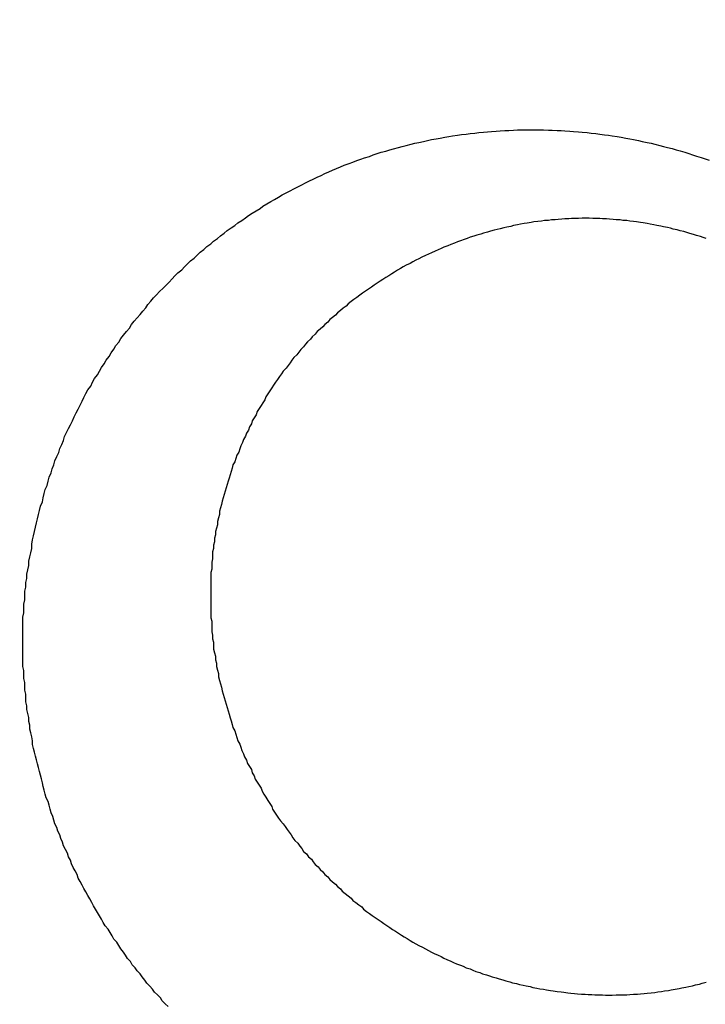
# Model space of a CAD drawing. Header units: millimetres. Extents: x 11979 to 37895, y 18730 to 47884.
# Tile 622 of 656: x 35831.216 to 35831.925, y 46386.239 to 46387.256. Entities that reach past the tile are written whole.
import ezdxf

# ---------------------------------------------------------------- set-up
doc = ezdxf.new("R2010")
doc.units = ezdxf.units.MM
for name, color, linetype in [('- niebieska cienka - izolacja', 120, 'Continuous'), ('-WYMIAR', 8, 'Continuous'), ('PROJEKTOWANE', 5, 'Continuous')]:
    doc.layers.add(name, color=color, linetype=linetype)
doc.styles.get("Standard").update_dxf_attribs({"font": 'arial.ttf'})
doc.dimstyles.new('CZA-KROPKA-50', dxfattribs={"dimtxt": 12, "dimasz": 1, "dimexe": 2, "dimexo": 25, "dimgap": 4, "dimtad": 1, "dimdec": 1, "dimrnd": 0.5, "dimzin": 9, "dimdsep": 46, "dimtxsty": 'Standard', "dimblk": 'CZA-KROPKA', "dimblk1": 'CZA-KROPKA', "dimblk2": 'CZA-KROPKA', "dimsah": 1, "dimcen": -20, "dimse1": 1, "dimse2": 1, "dimclrd": 8, "dimclre": 8, "dimclrt": 9, "dimadec": 0, "dimazin": 0, "dimtfac": 1, "dimtdec": 1, "dimtmove": 1, "dimatfit": 3, "dimldrblk": 'CZA-KROPKA', "dimfxl": 1, "dimtolj": 1, "dimtzin": 9, "dimarcsym": 0})

# ---------------------------------------------------------------- blocks, each defined once
blk = doc.blocks.new('CZA-KROPKA')
at = {"layer": '-WYMIAR', "linetype": 'ByBlock'}
for p, q in [((0, 10), (0, -10)), ((5, 0), (-5, 0))]:
    blk.add_line(p, q, dxfattribs=at)
at = {"layer": '-WYMIAR', "linetype": 'ByBlock', "const_width": 2.5}
blk.add_lwpolyline([(-1.25, 0, 1), (1.25, 0, 1)], format="xyb", close=True, dxfattribs=at)
blk = doc.blocks.new('*D2897')
at = {"layer": '-WYMIAR', "color": 8, "lineweight": -2}
blk.add_line((34132.9262, 45927.4655), (36406.9262, 45927.4655), dxfattribs=at)
at = {"layer": 'Defpoints', "color": 0}
for p in [(34131.9262, 46435.1223), (36407.9262, 46406.1223), (36407.9262, 45927.4655)]:
    blk.add_point(p, dxfattribs=at)
at = {"layer": '-WYMIAR', "color": 8, "lineweight": -2, "rotation": 180}
blk.add_blockref('CZA-KROPKA', (34131.9262, 45927.4655), dxfattribs=at)
at = {"layer": '-WYMIAR', "color": 8, "lineweight": -2}
blk.add_blockref('CZA-KROPKA', (36407.9262, 45927.4655), dxfattribs=at)
at = {"layer": '-WYMIAR', "color": 9, "insert": (35269.9262, 45937.5924), "char_height": 12, "attachment_point": 5}
blk.add_mtext('\\A1;2276', dxfattribs=at)
blk = doc.blocks.new('Pisuar NOVA PRO ze zintegrowanym ceramicznym sitkiem')
for points in [[(0.034063, -0.225103, 0), (0.034063, -0.225058, 0), (0.034063, -0.225013, 0), (0.034063, -0.224969, 0), (0.034063, -0.224924, 0), (0.034063, -0.224879, 0), (0.034063, -0.224835, 0), (0.034073, -0.22479, 0), (0.034073, -0.224746, 0), (0.034073, -0.224701, 0), (0.034083, -0.224656, 0), (0.034083, -0.224612, 0), (0.034083, -0.224567, 0), (0.034093, -0.224523, 0), (0.034093, -0.224478, 0), (0.034103, -0.224434, 0), (0.034103, -0.22439, 0), (0.034113, -0.224345, 0), (0.034123, -0.224301, 0), (0.034123, -0.224257, 0), (0.034133, -0.224213, 0), (0.034143, -0.224169, 0), (0.034153, -0.224124, 0), (0.034153, -0.22408, 0), (0.034163, -0.224036, 0), (0.034173, -0.223993, 0), (0.034183, -0.223949, 0), (0.034193, -0.223905, 0), (0.034203, -0.223861, 0), (0.034213, -0.223818, 0), (0.034223, -0.223774, 0), (0.034233, -0.223731, 0), (0.034243, -0.223688, 0), (0.034263, -0.223644, 0), (0.034273, -0.223601, 0), (0.034283, -0.223558, 0), (0.034293, -0.223515, 0), (0.034313, -0.223473, 0), (0.034323, -0.22343, 0), (0.034333, -0.223387, 0), (0.034353, -0.223345, 0), (0.034363, -0.223303, 0), (0.034383, -0.22326, 0), (0.034393, -0.223218, 0), (0.034413, -0.223176, 0), (0.034433, -0.223134, 0), (0.034443, -0.223093, 0), (0.034463, -0.223051, 0), (0.034483, -0.22301, 0), (0.034493, -0.222969, 0), (0.034513, -0.222927, 0), (0.034533, -0.222886, 0), (0.034553, -0.222846, 0), (0.034573, -0.222805, 0), (0.034593, -0.222765, 0), (0.034613, -0.222724, 0), (0.034633, -0.222684, 0), (0.034653, -0.222644, 0), (0.034673, -0.222604, 0), (0.034693, -0.222565, 0), (0.034713, -0.222525, 0), (0.034733, -0.222486, 0), (0.034763, -0.222447, 0), (0.034783, -0.222408, 0), (0.034803, -0.222369, 0), (0.034833, -0.22233, 0), (0.034853, -0.222292, 0), (0.034873, -0.222254, 0), (0.034903, -0.222216, 0), (0.034923, -0.222178, 0), (0.034953, -0.222141, 0), (0.034973, -0.222103, 0), (0.035003, -0.222066, 0), (0.035023, -0.222029, 0), (0.035053, -0.221993, 0), (0.035073, -0.221956, 0), (0.035103, -0.22192, 0), (0.035133, -0.221884, 0), (0.035163, -0.221848, 0), (0.035183, -0.221812, 0), (0.035213, -0.221777, 0), (0.035243, -0.221742, 0), (0.035273, -0.221707, 0), (0.035303, -0.221672, 0), (0.035333, -0.221638, 0), (0.035353, -0.221604, 0), (0.035383, -0.22157, 0), (0.035413, -0.221536, 0), (0.035443, -0.221503, 0), (0.035473, -0.22147, 0), (0.035513, -0.221437, 0), (0.035543, -0.221404, 0), (0.035573, -0.221372, 0), (0.035603, -0.22134, 0), (0.035633, -0.221308, 0), (0.035663, -0.221277, 0), (0.035703, -0.221246, 0), (0.035733, -0.221215, 0), (0.035763, -0.221184, 0), (0.035793, -0.221154, 0), (0.035833, -0.221124, 0), (0.035863, -0.221094, 0), (0.035893, -0.221064, 0), (0.035933, -0.221035, 0), (0.035963, -0.221006, 0), (0.036003, -0.220978, 0), (0.036033, -0.22095, 0), (0.036073, -0.220922, 0), (0.036103, -0.220894, 0), (0.036143, -0.220867, 0), (0.036173, -0.22084, 0), (0.036213, -0.220813, 0), (0.036253, -0.220787, 0), (0.036283, -0.220761, 0), (0.036323, -0.220735, 0), (0.036363, -0.220709, 0), (0.036393, -0.220684, 0), (0.036433, -0.22066, 0), (0.036473, -0.220635, 0), (0.036513, -0.220611, 0), (0.036543, -0.220587, 0), (0.036583, -0.220564, 0), (0.036623, -0.220541, 0), (0.036663, -0.220518, 0), (0.036703, -0.220495, 0), (0.036743, -0.220473, 0), (0.036783, -0.220451, 0), (0.036823, -0.22043, 0), (0.036863, -0.220409, 0), (0.036903, -0.220388, 0), (0.036943, -0.220368, 0), (0.036983, -0.220348, 0), (0.037023, -0.220328, 0), (0.037063, -0.220308, 0), (0.037103, -0.220289, 0), (0.037143, -0.220271, 0), (0.037183, -0.220252, 0), (0.037223, -0.220234, 0), (0.037263, -0.220217, 0), (0.037303, -0.220199, 0), (0.037343, -0.220182, 0), (0.037383, -0.220166, 0), (0.037433, -0.220149, 0), (0.037473, -0.220134, 0), (0.037513, -0.220118, 0), (0.037553, -0.220103, 0), (0.037593, -0.220088, 0), (0.037643, -0.220074, 0), (0.037683, -0.220059, 0), (0.037723, -0.220046, 0), (0.037763, -0.220032, 0), (0.037813, -0.220019, 0), (0.037853, -0.220007, 0), (0.037893, -0.219995, 0), (0.037943, -0.219983, 0), (0.037983, -0.219971, 0), (0.038023, -0.21996, 0), (0.038073, -0.219949, 0), (0.038113, -0.219939, 0), (0.038153, -0.219929, 0), (0.038203, -0.219919, 0), (0.038243, -0.21991, 0), (0.038283, -0.219901, 0), (0.038333, -0.219893, 0), (0.038373, -0.219885, 0), (0.038423, -0.219877, 0), (0.038463, -0.219869, 0), (0.038503, -0.219862, 0), (0.038553, -0.219856, 0), (0.038593, -0.219849, 0), (0.038643, -0.219843, 0), (0.038683, -0.219838, 0), (0.038733, -0.219833, 0), (0.038773, -0.219828, 0), (0.038823, -0.219824, 0), (0.038863, -0.219819, 0), (0.038903, -0.219816, 0), (0.038953, -0.219812, 0), (0.038993, -0.21981, 0), (0.039043, -0.219807, 0), (0.039083, -0.219805, 0), (0.039133, -0.219803, 0), (0.039173, -0.219801, 0), (0.039223, -0.2198, 0), (0.039263, -0.2198, 0), (0.039313, -0.219799, 0), (0.039353, -0.219799, 0), (0.039403, -0.2198, 0), (0.039443, -0.2198, 0), (0.039493, -0.219802, 0), (0.039533, -0.219803, 0), (0.039583, -0.219805, 0), (0.039623, -0.219807, 0), (0.039663, -0.21981, 0), (0.039713, -0.219813, 0), (0.039753, -0.219816, 0), (0.039803, -0.21982, 0), (0.039843, -0.219824, 0), (0.039893, -0.219828, 0), (0.039933, -0.219833, 0), (0.039983, -0.219838, 0), (0.040023, -0.219844, 0), (0.040073, -0.21985, 0), (0.040113, -0.219856, 0), (0.040153, -0.219863, 0), (0.040203, -0.21987, 0), (0.040243, -0.219877, 0), (0.040293, -0.219885, 0), (0.040333, -0.219893, 0), (0.040373, -0.219901, 0), (0.040423, -0.21991, 0), (0.040463, -0.219919, 0), (0.040513, -0.219929, 0), (0.040553, -0.219939, 0), (0.040593, -0.219949, 0), (0.040643, -0.21996, 0), (0.040683, -0.219971, 0), (0.040723, -0.219982, 0), (0.040773, -0.219993, 0), (0.040813, -0.220005, 0), (0.040853, -0.220018, 0), (0.040903, -0.22003, 0), (0.040943, -0.220043, 0), (0.040983, -0.220057, 0), (0.041023, -0.220071, 0), (0.041073, -0.220085, 0), (0.041113, -0.220099, 0), (0.041153, -0.220114, 0)], [(0.041123, -0.220922, 0), (0.041093, -0.220911, 0), (0.041063, -0.220901, 0), (0.041023, -0.22089, 0), (0.040993, -0.22088, 0), (0.040953, -0.22087, 0), (0.040923, -0.22086, 0), (0.040893, -0.220851, 0), (0.040853, -0.220842, 0), (0.040823, -0.220833, 0), (0.040783, -0.220825, 0), (0.040753, -0.220817, 0), (0.040723, -0.220809, 0), (0.040683, -0.220801, 0), (0.040653, -0.220794, 0), (0.040613, -0.220787, 0), (0.040583, -0.22078, 0), (0.040543, -0.220774, 0), (0.040513, -0.220768, 0), (0.040473, -0.220762, 0), (0.040443, -0.220757, 0), (0.040403, -0.220752, 0), (0.040373, -0.220747, 0), (0.040333, -0.220743, 0), (0.040303, -0.220738, 0), (0.040263, -0.220735, 0), (0.040233, -0.220731, 0), (0.040193, -0.220728, 0), (0.040163, -0.220725, 0), (0.040123, -0.220723, 0), (0.040093, -0.22072, 0), (0.040053, -0.220718, 0), (0.040023, -0.220717, 0), (0.039983, -0.220716, 0), (0.039953, -0.220715, 0), (0.039913, -0.220714, 0), (0.039883, -0.220714, 0), (0.039843, -0.220714, 0), (0.039803, -0.220715, 0), (0.039773, -0.220716, 0), (0.039733, -0.220717, 0), (0.039703, -0.220718, 0), (0.039663, -0.22072, 0), (0.039633, -0.220722, 0), (0.039593, -0.220725, 0), (0.039563, -0.220728, 0), (0.039523, -0.220731, 0), (0.039493, -0.220735, 0), (0.039453, -0.220738, 0), (0.039423, -0.220743, 0), (0.039383, -0.220747, 0), (0.039343, -0.220752, 0), (0.039313, -0.220758, 0), (0.039273, -0.220763, 0), (0.039243, -0.220769, 0), (0.039203, -0.220776, 0), (0.039173, -0.220782, 0), (0.039133, -0.220789, 0), (0.039103, -0.220797, 0), (0.039063, -0.220804, 0), (0.039033, -0.220812, 0), (0.038993, -0.220821, 0), (0.038963, -0.220829, 0), (0.038933, -0.220838, 0), (0.038893, -0.220848, 0), (0.038863, -0.220857, 0), (0.038823, -0.220867, 0), (0.038793, -0.220878, 0), (0.038753, -0.220888, 0), (0.038723, -0.220899, 0), (0.038683, -0.22091, 0), (0.038653, -0.220922, 0), (0.038623, -0.220934, 0), (0.038583, -0.220946, 0), (0.038553, -0.220958, 0), (0.038523, -0.220971, 0), (0.038483, -0.220984, 0), (0.038453, -0.220997, 0), (0.038413, -0.221011, 0), (0.038383, -0.221025, 0), (0.038353, -0.221039, 0), (0.038323, -0.221054, 0), (0.038283, -0.221069, 0), (0.038253, -0.221084, 0), (0.038223, -0.221099, 0), (0.038183, -0.221115, 0), (0.038153, -0.221131, 0), (0.038123, -0.221147, 0), (0.038093, -0.221164, 0), (0.038063, -0.221181, 0), (0.038023, -0.221198, 0), (0.037993, -0.221215, 0), (0.037963, -0.221233, 0), (0.037933, -0.221251, 0), (0.037903, -0.221269, 0), (0.037873, -0.221288, 0), (0.037843, -0.221307, 0), (0.037813, -0.221326, 0), (0.037783, -0.221345, 0), (0.037753, -0.221365, 0), (0.037723, -0.221384, 0), (0.037693, -0.221405, 0), (0.037663, -0.221425, 0), (0.037633, -0.221446, 0), (0.037603, -0.221466, 0), (0.037573, -0.221488, 0), (0.037543, -0.221509, 0), (0.037513, -0.221531, 0), (0.037483, -0.221553, 0), (0.037453, -0.221575, 0), (0.037423, -0.221597, 0), (0.037403, -0.22162, 0), (0.037373, -0.221643, 0), (0.037343, -0.221666, 0), (0.037313, -0.22169, 0), (0.037293, -0.221713, 0), (0.037263, -0.221737, 0), (0.037233, -0.221761, 0), (0.037213, -0.221786, 0), (0.037183, -0.22181, 0), (0.037163, -0.221835, 0), (0.037133, -0.22186, 0), (0.037103, -0.221885, 0), (0.037083, -0.221911, 0), (0.037053, -0.221937, 0), (0.037033, -0.221963, 0), (0.037003, -0.221989, 0), (0.036983, -0.222015, 0), (0.036963, -0.222042, 0), (0.036933, -0.222069, 0), (0.036913, -0.222096, 0), (0.036893, -0.222123, 0), (0.036863, -0.222151, 0), (0.036843, -0.222179, 0), (0.036823, -0.222207, 0), (0.036803, -0.222235, 0), (0.036783, -0.222263, 0), (0.036753, -0.222292, 0), (0.036733, -0.22232, 0), (0.036713, -0.222349, 0), (0.036693, -0.222379, 0), (0.036673, -0.222408, 0), (0.036653, -0.222437, 0), (0.036633, -0.222467, 0), (0.036613, -0.222497, 0), (0.036593, -0.222527, 0), (0.036573, -0.222557, 0), (0.036563, -0.222588, 0), (0.036543, -0.222619, 0), (0.036523, -0.222649, 0), (0.036503, -0.22268, 0), (0.036483, -0.222711, 0), (0.036473, -0.222743, 0), (0.036453, -0.222774, 0), (0.036433, -0.222806, 0), (0.036423, -0.222837, 0), (0.036403, -0.222869, 0), (0.036393, -0.222901, 0), (0.036373, -0.222933, 0), (0.036363, -0.222966, 0), (0.036343, -0.222998, 0), (0.036333, -0.223031, 0), (0.036313, -0.223063, 0), (0.036303, -0.223096, 0), (0.036293, -0.223129, 0), (0.036273, -0.223162, 0), (0.036263, -0.223196, 0), (0.036253, -0.223229, 0), (0.036233, -0.223262, 0), (0.036223, -0.223296, 0), (0.036213, -0.223329, 0), (0.036203, -0.223363, 0), (0.036193, -0.223397, 0), (0.036183, -0.223431, 0), (0.036173, -0.223465, 0), (0.036163, -0.223499, 0), (0.036153, -0.223533, 0), (0.036143, -0.223568, 0), (0.036133, -0.223602, 0), (0.036123, -0.223636, 0), (0.036113, -0.223671, 0), (0.036103, -0.223706, 0), (0.036093, -0.22374, 0), (0.036093, -0.223775, 0), (0.036083, -0.22381, 0), (0.036073, -0.223845, 0), (0.036073, -0.22388, 0), (0.036063, -0.223915, 0), (0.036053, -0.22395, 0), (0.036053, -0.223985, 0), (0.036043, -0.22402, 0), (0.036043, -0.224055, 0), (0.036033, -0.22409, 0), (0.036033, -0.224126, 0), (0.036023, -0.224161, 0), (0.036023, -0.224196, 0), (0.036023, -0.224232, 0), (0.036013, -0.224267, 0), (0.036013, -0.224303, 0), (0.036013, -0.224338, 0), (0.036003, -0.224373, 0), (0.036003, -0.224409, 0), (0.036003, -0.224444, 0), (0.036003, -0.22448, 0), (0.036003, -0.224515, 0), (0.036003, -0.224551, 0), (0.036003, -0.224586, 0), (0.036003, -0.224622, 0)], [(0.036003, -0.224622, 0), (0.036003, -0.224658, 0), (0.036003, -0.224695, 0), (0.036003, -0.224731, 0), (0.036003, -0.224767, 0), (0.036003, -0.224804, 0), (0.036003, -0.22484, 0), (0.036013, -0.224876, 0), (0.036013, -0.224913, 0), (0.036013, -0.224949, 0), (0.036013, -0.224985, 0), (0.036023, -0.225021, 0), (0.036023, -0.225058, 0), (0.036033, -0.225094, 0), (0.036033, -0.22513, 0), (0.036033, -0.225166, 0), (0.036043, -0.225202, 0), (0.036053, -0.225238, 0), (0.036053, -0.225274, 0), (0.036063, -0.225309, 0), (0.036063, -0.225345, 0), (0.036073, -0.225381, 0), (0.036083, -0.225417, 0), (0.036083, -0.225452, 0), (0.036093, -0.225488, 0), (0.036103, -0.225523, 0), (0.036113, -0.225558, 0), (0.036123, -0.225594, 0), (0.036133, -0.225629, 0), (0.036143, -0.225664, 0), (0.036153, -0.225699, 0), (0.036163, -0.225734, 0), (0.036173, -0.225769, 0), (0.036183, -0.225804, 0), (0.036193, -0.225838, 0), (0.036203, -0.225873, 0), (0.036213, -0.225907, 0), (0.036223, -0.225942, 0), (0.036233, -0.225976, 0), (0.036253, -0.22601, 0), (0.036263, -0.226044, 0), (0.036273, -0.226078, 0), (0.036283, -0.226112, 0), (0.036303, -0.226145, 0), (0.036313, -0.226179, 0), (0.036323, -0.226212, 0), (0.036343, -0.226246, 0), (0.036353, -0.226279, 0), (0.036373, -0.226312, 0), (0.036383, -0.226345, 0), (0.036403, -0.226377, 0), (0.036423, -0.22641, 0), (0.036433, -0.226443, 0), (0.036453, -0.226475, 0), (0.036463, -0.226507, 0), (0.036483, -0.226539, 0), (0.036503, -0.226571, 0), (0.036523, -0.226602, 0), (0.036533, -0.226634, 0), (0.036553, -0.226665, 0), (0.036573, -0.226696, 0), (0.036593, -0.226727, 0), (0.036613, -0.226758, 0), (0.036633, -0.226789, 0), (0.036643, -0.226819, 0), (0.036663, -0.22685, 0), (0.036683, -0.22688, 0), (0.036703, -0.22691, 0), (0.036723, -0.226939, 0), (0.036753, -0.226969, 0), (0.036773, -0.226998, 0), (0.036793, -0.227028, 0), (0.036813, -0.227057, 0), (0.036833, -0.227085, 0), (0.036853, -0.227114, 0), (0.036873, -0.227142, 0), (0.036903, -0.227171, 0), (0.036923, -0.227199, 0), (0.036943, -0.227226, 0), (0.036963, -0.227254, 0), (0.036993, -0.227281, 0), (0.037013, -0.227309, 0), (0.037043, -0.227336, 0), (0.037063, -0.227362, 0), (0.037083, -0.227389, 0), (0.037113, -0.227415, 0), (0.037133, -0.227441, 0), (0.037163, -0.227467, 0), (0.037183, -0.227493, 0), (0.037213, -0.227519, 0), (0.037233, -0.227544, 0), (0.037263, -0.227569, 0), (0.037293, -0.227594, 0), (0.037313, -0.227618, 0), (0.037343, -0.227643, 0), (0.037363, -0.227667, 0), (0.037393, -0.227691, 0), (0.037423, -0.227715, 0), (0.037453, -0.227738, 0), (0.037473, -0.227761, 0), (0.037503, -0.227784, 0), (0.037533, -0.227807, 0), (0.037563, -0.227829, 0), (0.037583, -0.227852, 0), (0.037613, -0.227874, 0), (0.037643, -0.227896, 0), (0.037673, -0.227917, 0), (0.037703, -0.227938, 0), (0.037733, -0.227959, 0), (0.037763, -0.22798, 0), (0.037793, -0.228001, 0), (0.037823, -0.228021, 0), (0.037853, -0.228041, 0), (0.037883, -0.228061, 0), (0.037913, -0.22808, 0), (0.037943, -0.2281, 0), (0.037973, -0.228119, 0), (0.038003, -0.228138, 0), (0.038033, -0.228156, 0), (0.038063, -0.228174, 0), (0.038093, -0.228192, 0), (0.038123, -0.22821, 0), (0.038153, -0.228227, 0), (0.038193, -0.228244, 0), (0.038223, -0.228261, 0), (0.038253, -0.228278, 0), (0.038283, -0.228294, 0), (0.038313, -0.22831, 0), (0.038353, -0.228326, 0), (0.038383, -0.228342, 0), (0.038413, -0.228357, 0), (0.038443, -0.228372, 0), (0.038483, -0.228387, 0), (0.038513, -0.228401, 0), (0.038543, -0.228415, 0), (0.038583, -0.228429, 0), (0.038613, -0.228442, 0), (0.038643, -0.228456, 0), (0.038683, -0.228469, 0), (0.038713, -0.228481, 0), (0.038743, -0.228494, 0), (0.038783, -0.228506, 0), (0.038813, -0.228518, 0), (0.038853, -0.228529, 0), (0.038883, -0.22854, 0), (0.038913, -0.228551, 0), (0.038953, -0.228562, 0), (0.038983, -0.228572, 0), (0.039023, -0.228582, 0), (0.039053, -0.228592, 0), (0.039093, -0.228601, 0), (0.039123, -0.228611, 0), (0.039163, -0.228619, 0), (0.039193, -0.228628, 0), (0.039233, -0.228636, 0), (0.039263, -0.228644, 0), (0.039303, -0.228652, 0), (0.039333, -0.228659, 0), (0.039373, -0.228666, 0), (0.039403, -0.228673, 0), (0.039443, -0.228679, 0), (0.039473, -0.228685, 0), (0.039513, -0.228691, 0), (0.039543, -0.228696, 0), (0.039583, -0.228701, 0), (0.039623, -0.228706, 0), (0.039653, -0.22871, 0), (0.039693, -0.228715, 0), (0.039723, -0.228718, 0), (0.039763, -0.228722, 0), (0.039793, -0.228725, 0), (0.039833, -0.228728, 0), (0.039873, -0.22873, 0), (0.039903, -0.228733, 0), (0.039943, -0.228734, 0), (0.039973, -0.228736, 0), (0.040013, -0.228737, 0), (0.040053, -0.228738, 0), (0.040083, -0.228739, 0), (0.040123, -0.228739, 0), (0.040153, -0.228739, 0), (0.040193, -0.228738, 0), (0.040233, -0.228737, 0), (0.040263, -0.228736, 0), (0.040303, -0.228735, 0), (0.040333, -0.228733, 0), (0.040373, -0.228731, 0), (0.040413, -0.228728, 0), (0.040443, -0.228726, 0), (0.040483, -0.228722, 0), (0.040513, -0.228719, 0), (0.040553, -0.228715, 0), (0.040593, -0.228711, 0), (0.040623, -0.228706, 0), (0.040663, -0.228702, 0), (0.040693, -0.228696, 0), (0.040733, -0.228691, 0), (0.040763, -0.228685, 0), (0.040803, -0.228678, 0), (0.040843, -0.228672, 0), (0.040873, -0.228665, 0), (0.040913, -0.228658, 0), (0.040943, -0.22865, 0), (0.040983, -0.228642, 0), (0.041013, -0.228634, 0), (0.041053, -0.228625, 0), (0.041083, -0.228616, 0), (0.041123, -0.228607, 0)], [(0.035563, -0.228858, 0), (0.035533, -0.228829, 0), (0.035503, -0.228799, 0), (0.035483, -0.228769, 0), (0.035453, -0.228738, 0), (0.035423, -0.228708, 0), (0.035403, -0.228677, 0), (0.035373, -0.228646, 0), (0.035343, -0.228615, 0), (0.035323, -0.228584, 0), (0.035293, -0.228552, 0), (0.035273, -0.228521, 0), (0.035243, -0.228489, 0), (0.035223, -0.228457, 0), (0.035193, -0.228425, 0), (0.035173, -0.228392, 0), (0.035143, -0.22836, 0), (0.035123, -0.228327, 0), (0.035103, -0.228294, 0), (0.035073, -0.228261, 0), (0.035053, -0.228228, 0), (0.035033, -0.228194, 0), (0.035003, -0.228161, 0), (0.034983, -0.228127, 0), (0.034963, -0.228093, 0), (0.034943, -0.228059, 0), (0.034913, -0.228025, 0), (0.034893, -0.22799, 0), (0.034873, -0.227956, 0), (0.034853, -0.227921, 0), (0.034833, -0.227886, 0), (0.034813, -0.227851, 0), (0.034793, -0.227816, 0), (0.034773, -0.227781, 0), (0.034753, -0.227745, 0), (0.034733, -0.22771, 0), (0.034713, -0.227674, 0), (0.034693, -0.227638, 0), (0.034673, -0.227602, 0), (0.034653, -0.227566, 0), (0.034633, -0.22753, 0), (0.034623, -0.227493, 0), (0.034603, -0.227457, 0), (0.034583, -0.22742, 0), (0.034563, -0.227383, 0), (0.034553, -0.227346, 0), (0.034533, -0.227309, 0), (0.034523, -0.227272, 0), (0.034503, -0.227235, 0), (0.034483, -0.227197, 0), (0.034473, -0.22716, 0), (0.034453, -0.227122, 0), (0.034443, -0.227084, 0), (0.034423, -0.227046, 0), (0.034413, -0.227008, 0), (0.034393, -0.22697, 0), (0.034383, -0.226932, 0), (0.034373, -0.226894, 0), (0.034353, -0.226855, 0), (0.034343, -0.226817, 0), (0.034333, -0.226778, 0), (0.034323, -0.22674, 0), (0.034303, -0.226701, 0), (0.034293, -0.226662, 0), (0.034283, -0.226623, 0), (0.034273, -0.226584, 0), (0.034263, -0.226545, 0), (0.034253, -0.226506, 0), (0.034243, -0.226467, 0), (0.034233, -0.226428, 0), (0.034223, -0.226388, 0), (0.034213, -0.226349, 0), (0.034203, -0.226309, 0), (0.034193, -0.22627, 0), (0.034183, -0.22623, 0), (0.034173, -0.22619, 0), (0.034163, -0.226151, 0), (0.034163, -0.226111, 0), (0.034153, -0.226071, 0), (0.034143, -0.226031, 0), (0.034133, -0.225991, 0), (0.034133, -0.225951, 0), (0.034123, -0.225911, 0), (0.034123, -0.225871, 0), (0.034113, -0.225831, 0), (0.034103, -0.22579, 0), (0.034103, -0.22575, 0), (0.034093, -0.22571, 0), (0.034093, -0.22567, 0), (0.034093, -0.225629, 0), (0.034083, -0.225589, 0), (0.034083, -0.225548, 0), (0.034083, -0.225508, 0), (0.034073, -0.225468, 0), (0.034073, -0.225427, 0), (0.034073, -0.225387, 0), (0.034063, -0.225346, 0), (0.034063, -0.225306, 0), (0.034063, -0.225265, 0), (0.034063, -0.225224, 0), (0.034063, -0.225184, 0), (0.034063, -0.225143, 0), (0.034063, -0.225103, 0)]]:
    blk.add_polyline3d(points)

msp = doc.modelspace()

# ---------------------------------------------------------------- hatches: boundary and pattern name
at = {"layer": '- niebieska cienka - izolacja'}
h = msp.add_hatch(dxfattribs=at)
h.set_pattern_fill('ANSI31', color=5, scale=10)
h.set_pattern_definition([(315, (22316.131, 20126.916), (19.7999996, -4e-15), [3.394112, -24.607316]), (315, (22316.131, 20146.716), (19.7999996, -4e-15), [3.394112, -24.607316]), (315, (22329.731, 20119.916), (19.7999996, -4e-15), [3.959798, -24.04163]), (315, (22329.731, 20139.716), (19.7999996, -4e-15), [3.959798, -24.04163]), (0, (22325.931, 20125.716), (0, 19.8), [0.2, -19.6]), (90, (22326.131, 20125.716), (-19.8, 1e-15), [0.2, -19.6]), (0, (22326.131, 20125.916), (0, 19.8), [0.2, -19.6]), (0, (22326.331, 20125.916), (0, 19.8), [0.2, -19.6]), (0, (22326.531, 20125.916), (0, 19.8), [0.2, -19.6]), (0, (22326.731, 20125.916), (0, 19.8), [0.2, -19.6]), (90, (22326.931, 20125.716), (-19.8, 1e-15), [0.2, -19.6]), (0, (22326.931, 20125.716), (0, 19.8), [0.2, -19.6]), (90, (22327.131, 20125.516), (-19.8, 1e-15), [0.2, -19.6]), (0, (22327.131, 20125.516), (0, 19.8), [0.2, -19.6]), (90, (22327.331, 20125.316), (-19.8, 1e-15), [0.2, -19.6]), (90, (22327.331, 20125.116), (-19.8, 1e-15), [0.2, -19.6]), (90, (22327.331, 20124.916), (-19.8, 1e-15), [0.2, -19.6]), (90, (22327.331, 20124.716), (-19.8, 1e-15), [0.2, -19.6]), (0, (22327.131, 20124.716), (0, 19.8), [0.2, -19.6]), (90, (22327.131, 20124.516), (-19.8, 1e-15), [0.2, -19.6]), (0, (22326.931, 20124.516), (0, 19.8), [0.2, -19.6]), (90, (22326.931, 20124.316), (-19.8, 1e-15), [0.2, -19.6]), (0, (22326.731, 20124.316), (0, 19.8), [0.2, -19.6]), (0, (22326.531, 20124.316), (0, 19.8), [0.2, -19.6]), (0, (22326.331, 20124.316), (0, 19.8), [0.2, -19.6]), (0, (22326.131, 20124.316), (0, 19.8), [0.2, -19.6]), (90, (22326.131, 20124.316), (-19.8, 1e-15), [0.2, -19.6]), (0, (22325.931, 20124.516), (0, 19.8), [0.2, -19.6]), (90, (22325.931, 20124.516), (-19.8, 1e-15), [0.2, -19.6]), (0, (22325.731, 20124.716), (0, 19.8), [0.2, -19.6]), (90, (22325.731, 20124.716), (-19.8, 1e-15), [0.2, -19.6]), (90, (22325.731, 20124.916), (-19.8, 1e-15), [0.2, -19.6]), (90, (22325.731, 20125.116), (-19.8, 1e-15), [0.2, -19.6]), (90, (22325.731, 20125.316), (-19.8, 1e-15), [0.2, -19.6]), (0, (22325.731, 20125.516), (0, 19.8), [0.2, -19.6]), (90, (22325.931, 20125.516), (-19.8, 1e-15), [0.2, -19.6]), (90, (22322.931, 20108.516), (-19.8, 1e-15), [0.2, -19.6]), (0, (22322.731, 20108.516), (0, 19.8), [0.2, -19.6]), (90, (22322.731, 20108.316), (-19.8, 1e-15), [0.2, -19.6]), (90, (22322.731, 20108.116), (-19.8, 1e-15), [0.2, -19.6]), (90, (22322.731, 20107.916), (-19.8, 1e-15), [0.2, -19.6]), (90, (22322.731, 20107.716), (-19.8, 1e-15), [0.2, -19.6]), (0, (22322.731, 20107.716), (0, 19.8), [0.2, -19.6]), (90, (22322.931, 20107.516), (-19.8, 1e-15), [0.2, -19.6]), (0, (22322.931, 20107.516), (0, 19.8), [0.2, -19.6]), (90, (22323.131, 20107.316), (-19.8, 1e-15), [0.2, -19.6]), (0, (22323.131, 20107.316), (0, 19.8), [0.2, -19.6]), (90, (22323.331, 20107.116), (-19.8, 1e-15), [0.2, -19.6]), (0, (22323.331, 20107.116), (0, 19.8), [0.2, -19.6]), (0, (22323.531, 20107.116), (0, 19.8), [0.2, -19.6]), (0, (22323.731, 20107.116), (0, 19.8), [0.2, -19.6]), (0, (22323.931, 20107.116), (0, 19.8), [0.2, -19.6]), (90, (22324.131, 20107.116), (-19.8, 1e-15), [0.2, -19.6]), (0, (22324.131, 20107.316), (0, 19.8), [0.2, -19.6]), (90, (22324.331, 20107.316), (-19.8, 1e-15), [0.2, -19.6]), (0, (22324.331, 20107.516), (0, 19.8), [0.2, -19.6]), (90, (22324.531, 20107.516), (-19.8, 1e-15), [0.2, -19.6]), (0, (22324.531, 20107.716), (0, 19.8), [0.2, -19.6]), (90, (22324.731, 20107.716), (-19.8, 1e-15), [0.2, -19.6]), (90, (22324.731, 20107.916), (-19.8, 1e-15), [0.2, -19.6]), (90, (22324.731, 20108.116), (-19.8, 1e-15), [0.2, -19.6]), (90, (22324.731, 20108.316), (-19.8, 1e-15), [0.2, -19.6]), (0, (22324.531, 20108.516), (0, 19.8), [0.2, -19.6]), (90, (22324.531, 20108.516), (-19.8, 1e-15), [0.2, -19.6]), (0, (22324.331, 20108.716), (0, 19.8), [0.2, -19.6]), (90, (22324.331, 20108.716), (-19.8, 1e-15), [0.2, -19.6]), (0, (22324.131, 20108.916), (0, 19.8), [0.2, -19.6]), (90, (22324.131, 20108.916), (-19.8, 1e-15), [0.2, -19.6]), (0, (22323.931, 20109.116), (0, 19.8), [0.2, -19.6]), (0, (22323.731, 20109.116), (0, 19.8), [0.2, -19.6]), (0, (22323.531, 20109.116), (0, 19.8), [0.2, -19.6]), (0, (22323.331, 20109.116), (0, 19.8), [0.2, -19.6]), (90, (22323.331, 20108.916), (-19.8, 1e-15), [0.2, -19.6]), (0, (22323.131, 20108.916), (0, 19.8), [0.2, -19.6]), (90, (22323.131, 20108.716), (-19.8, 1e-15), [0.2, -19.6]), (0, (22322.931, 20108.716), (0, 19.8), [0.2, -19.6]), (90, (22325.931, 20109.116), (-19.8, 1e-15), [0.2, -19.6]), (0, (22325.931, 20109.316), (0, 19.8), [0.2, -19.6]), (90, (22326.131, 20109.316), (-19.8, 1e-15), [0.2, -19.6]), (0, (22326.131, 20109.516), (0, 19.8), [0.2, -19.6]), (0, (22326.331, 20109.516), (0, 19.8), [0.2, -19.6]), (0, (22326.531, 20109.516), (0, 19.8), [0.2, -19.6]), (0, (22326.731, 20109.516), (0, 19.8), [0.2, -19.6]), (0, (22326.931, 20109.516), (0, 19.8), [0.2, -19.6]), (0, (22327.131, 20109.516), (0, 19.8), [0.2, -19.6]), (90, (22327.331, 20109.316), (-19.8, 1e-15), [0.2, -19.6]), (0, (22327.331, 20109.316), (0, 19.8), [0.2, -19.6]), (90, (22327.531, 20109.116), (-19.8, 1e-15), [0.2, -19.6]), (0, (22327.531, 20109.116), (0, 19.8), [0.2, -19.6]), (90, (22327.731, 20108.916), (-19.8, 1e-15), [0.2, -19.6]), (0, (22327.731, 20108.916), (0, 19.8), [0.2, -19.6]), (90, (22327.931, 20108.716), (-19.8, 1e-15), [0.2, -19.6]), (90, (22327.931, 20108.516), (-19.8, 1e-15), [0.2, -19.6]), (90, (22327.931, 20108.316), (-19.8, 1e-15), [0.2, -19.6]), (90, (22327.931, 20108.116), (-19.8, 1e-15), [0.2, -19.6]), (90, (22327.931, 20107.916), (-19.8, 1e-15), [0.2, -19.6]), (90, (22327.931, 20107.716), (-19.8, 1e-15), [0.2, -19.6]), (0, (22327.731, 20107.716), (0, 19.8), [0.2, -19.6]), (90, (22327.731, 20107.516), (-19.8, 1e-15), [0.2, -19.6]), (0, (22327.531, 20107.516), (0, 19.8), [0.2, -19.6]), (90, (22327.531, 20107.316), (-19.8, 1e-15), [0.2, -19.6]), (0, (22327.331, 20107.316), (0, 19.8), [0.2, -19.6]), (90, (22327.331, 20107.116), (-19.8, 1e-15), [0.2, -19.6]), (0, (22327.131, 20107.116), (0, 19.8), [0.2, -19.6]), (0, (22326.931, 20107.116), (0, 19.8), [0.2, -19.6]), (0, (22326.731, 20107.116), (0, 19.8), [0.2, -19.6]), (0, (22326.531, 20107.116), (0, 19.8), [0.2, -19.6]), (0, (22326.331, 20107.116), (0, 19.8), [0.2, -19.6]), (0, (22326.131, 20107.116), (0, 19.8), [0.2, -19.6]), (90, (22326.131, 20107.116), (-19.8, 1e-15), [0.2, -19.6]), (0, (22325.931, 20107.316), (0, 19.8), [0.2, -19.6]), (90, (22325.931, 20107.316), (-19.8, 1e-15), [0.2, -19.6]), (0, (22325.731, 20107.516), (0, 19.8), [0.2, -19.6]), (90, (22325.731, 20107.516), (-19.8, 1e-15), [0.2, -19.6]), (0, (22325.531, 20107.716), (0, 19.8), [0.2, -19.6]), (90, (22325.531, 20107.716), (-19.8, 1e-15), [0.2, -19.6]), (90, (22325.531, 20107.916), (-19.8, 1e-15), [0.2, -19.6]), (90, (22325.531, 20108.116), (-19.8, 1e-15), [0.2, -19.6]), (90, (22325.531, 20108.316), (-19.8, 1e-15), [0.2, -19.6]), (90, (22325.531, 20108.516), (-19.8, 1e-15), [0.2, -19.6]), (90, (22325.531, 20108.716), (-19.8, 1e-15), [0.2, -19.6]), (0, (22325.531, 20108.916), (0, 19.8), [0.2, -19.6]), (90, (22325.731, 20108.916), (-19.8, 1e-15), [0.2, -19.6]), (0, (22325.731, 20109.116), (0, 19.8), [0.2, -19.6]), (0, (22317.731, 20123.716), (0, 19.8), [0.2, -19.6]), (90, (22317.931, 20123.716), (-19.8, 1e-15), [0.2, -19.6]), (0, (22317.931, 20123.916), (0, 19.8), [0.2, -19.6]), (0, (22318.131, 20123.916), (0, 19.8), [0.2, -19.6]), (0, (22318.331, 20123.916), (0, 19.8), [0.2, -19.6]), (0, (22318.531, 20123.916), (0, 19.8), [0.2, -19.6]), (90, (22318.731, 20123.716), (-19.8, 1e-15), [0.2, -19.6]), (0, (22318.731, 20123.716), (0, 19.8), [0.2, -19.6]), (90, (22318.931, 20123.516), (-19.8, 1e-15), [0.2, -19.6]), (0, (22318.931, 20123.516), (0, 19.8), [0.2, -19.6]), (90, (22319.131, 20123.316), (-19.8, 1e-15), [0.2, -19.6]), (90, (22319.131, 20123.116), (-19.8, 1e-15), [0.2, -19.6]), (90, (22319.131, 20122.916), (-19.8, 1e-15), [0.2, -19.6]), (90, (22319.131, 20122.716), (-19.8, 1e-15), [0.2, -19.6]), (0, (22318.931, 20122.716), (0, 19.8), [0.2, -19.6]), (90, (22318.931, 20122.516), (-19.8, 1e-15), [0.2, -19.6]), (0, (22318.731, 20122.516), (0, 19.8), [0.2, -19.6]), (90, (22318.731, 20122.316), (-19.8, 1e-15), [0.2, -19.6]), (0, (22318.531, 20122.316), (0, 19.8), [0.2, -19.6]), (0, (22318.331, 20122.316), (0, 19.8), [0.2, -19.6]), (0, (22318.131, 20122.316), (0, 19.8), [0.2, -19.6]), (0, (22317.931, 20122.316), (0, 19.8), [0.2, -19.6]), (90, (22317.931, 20122.316), (-19.8, 1e-15), [0.2, -19.6]), (0, (22317.731, 20122.516), (0, 19.8), [0.2, -19.6]), (90, (22317.731, 20122.516), (-19.8, 1e-15), [0.2, -19.6]), (0, (22317.531, 20122.716), (0, 19.8), [0.2, -19.6]), (90, (22317.531, 20122.716), (-19.8, 1e-15), [0.2, -19.6]), (90, (22317.531, 20122.916), (-19.8, 1e-15), [0.2, -19.6]), (90, (22317.531, 20123.116), (-19.8, 1e-15), [0.2, -19.6]), (90, (22317.531, 20123.316), (-19.8, 1e-15), [0.2, -19.6]), (0, (22317.531, 20123.516), (0, 19.8), [0.2, -19.6]), (90, (22317.731, 20123.516), (-19.8, 1e-15), [0.2, -19.6]), (90, (22314.731, 20122.516), (-19.8, 1e-15), [0.2, -19.6]), (0, (22314.731, 20122.716), (0, 19.8), [0.2, -19.6]), (90, (22314.931, 20122.716), (-19.8, 1e-15), [0.2, -19.6]), (0, (22314.931, 20122.916), (0, 19.8), [0.2, -19.6]), (0, (22315.131, 20122.916), (0, 19.8), [0.2, -19.6]), (0, (22315.331, 20122.916), (0, 19.8), [0.2, -19.6]), (0, (22315.531, 20122.916), (0, 19.8), [0.2, -19.6]), (0, (22315.731, 20122.916), (0, 19.8), [0.2, -19.6]), (0, (22315.931, 20122.916), (0, 19.8), [0.2, -19.6]), (90, (22316.131, 20122.716), (-19.8, 1e-15), [0.2, -19.6]), (0, (22316.131, 20122.716), (0, 19.8), [0.2, -19.6]), (90, (22316.331, 20122.516), (-19.8, 1e-15), [0.2, -19.6]), (0, (22316.331, 20122.516), (0, 19.8), [0.2, -19.6]), (90, (22316.531, 20122.316), (-19.8, 1e-15), [0.2, -19.6]), (0, (22316.531, 20122.316), (0, 19.8), [0.2, -19.6]), (90, (22316.731, 20122.116), (-19.8, 1e-15), [0.2, -19.6]), (90, (22316.731, 20121.916), (-19.8, 1e-15), [0.2, -19.6]), (90, (22316.731, 20121.716), (-19.8, 1e-15), [0.2, -19.6]), (90, (22316.731, 20121.516), (-19.8, 1e-15), [0.2, -19.6]), (90, (22316.731, 20121.316), (-19.8, 1e-15), [0.2, -19.6]), (90, (22316.731, 20121.116), (-19.8, 1e-15), [0.2, -19.6]), (0, (22316.531, 20121.116), (0, 19.8), [0.2, -19.6]), (90, (22316.531, 20120.916), (-19.8, 1e-15), [0.2, -19.6]), (0, (22316.331, 20120.916), (0, 19.8), [0.2, -19.6]), (90, (22316.331, 20120.716), (-19.8, 1e-15), [0.2, -19.6]), (0, (22316.131, 20120.716), (0, 19.8), [0.2, -19.6]), (90, (22316.131, 20120.516), (-19.8, 1e-15), [0.2, -19.6]), (0, (22315.931, 20120.516), (0, 19.8), [0.2, -19.6]), (0, (22315.731, 20120.516), (0, 19.8), [0.2, -19.6]), (0, (22315.531, 20120.516), (0, 19.8), [0.2, -19.6]), (0, (22315.331, 20120.516), (0, 19.8), [0.2, -19.6]), (0, (22315.131, 20120.516), (0, 19.8), [0.2, -19.6]), (0, (22314.931, 20120.516), (0, 19.8), [0.2, -19.6]), (90, (22314.931, 20120.516), (-19.8, 1e-15), [0.2, -19.6]), (0, (22314.731, 20120.716), (0, 19.8), [0.2, -19.6]), (90, (22314.731, 20120.716), (-19.8, 1e-15), [0.2, -19.6]), (0, (22314.531, 20120.916), (0, 19.8), [0.2, -19.6]), (90, (22314.531, 20120.916), (-19.8, 1e-15), [0.2, -19.6]), (0, (22314.331, 20121.116), (0, 19.8), [0.2, -19.6]), (90, (22314.331, 20121.116), (-19.8, 1e-15), [0.2, -19.6]), (90, (22314.331, 20121.316), (-19.8, 1e-15), [0.2, -19.6]), (90, (22314.331, 20121.516), (-19.8, 1e-15), [0.2, -19.6]), (90, (22314.331, 20121.716), (-19.8, 1e-15), [0.2, -19.6]), (90, (22314.331, 20121.916), (-19.8, 1e-15), [0.2, -19.6]), (90, (22314.331, 20122.116), (-19.8, 1e-15), [0.2, -19.6]), (0, (22314.331, 20122.316), (0, 19.8), [0.2, -19.6]), (90, (22314.531, 20122.316), (-19.8, 1e-15), [0.2, -19.6]), (0, (22314.531, 20122.516), (0, 19.8), [0.2, -19.6]), (90, (22316.931, 20120.116), (-19.8, 1e-15), [0.2, -19.6]), (0, (22316.731, 20120.116), (0, 19.8), [0.2, -19.6]), (90, (22316.731, 20119.916), (-19.8, 1e-15), [0.2, -19.6]), (90, (22316.731, 20119.716), (-19.8, 1e-15), [0.2, -19.6]), (90, (22316.731, 20119.516), (-19.8, 1e-15), [0.2, -19.6]), (90, (22316.731, 20119.316), (-19.8, 1e-15), [0.2, -19.6]), (0, (22316.731, 20119.316), (0, 19.8), [0.2, -19.6]), (90, (22316.931, 20119.116), (-19.8, 1e-15), [0.2, -19.6]), (0, (22316.931, 20119.116), (0, 19.8), [0.2, -19.6]), (90, (22317.131, 20118.916), (-19.8, 1e-15), [0.2, -19.6]), (0, (22317.131, 20118.916), (0, 19.8), [0.2, -19.6]), (90, (22317.331, 20118.716), (-19.8, 1e-15), [0.2, -19.6]), (0, (22317.331, 20118.716), (0, 19.8), [0.2, -19.6]), (0, (22317.531, 20118.716), (0, 19.8), [0.2, -19.6]), (0, (22317.731, 20118.716), (0, 19.8), [0.2, -19.6]), (0, (22317.931, 20118.716), (0, 19.8), [0.2, -19.6]), (90, (22318.131, 20118.716), (-19.8, 1e-15), [0.2, -19.6]), (0, (22318.131, 20118.916), (0, 19.8), [0.2, -19.6]), (90, (22318.331, 20118.916), (-19.8, 1e-15), [0.2, -19.6]), (0, (22318.331, 20119.116), (0, 19.8), [0.2, -19.6]), (90, (22318.531, 20119.116), (-19.8, 1e-15), [0.2, -19.6]), (0, (22318.531, 20119.316), (0, 19.8), [0.2, -19.6]), (90, (22318.731, 20119.316), (-19.8, 1e-15), [0.2, -19.6]), (90, (22318.731, 20119.516), (-19.8, 1e-15), [0.2, -19.6]), (90, (22318.731, 20119.716), (-19.8, 1e-15), [0.2, -19.6]), (90, (22318.731, 20119.916), (-19.8, 1e-15), [0.2, -19.6]), (0, (22318.531, 20120.116), (0, 19.8), [0.2, -19.6]), (90, (22318.531, 20120.116), (-19.8, 1e-15), [0.2, -19.6]), (0, (22318.331, 20120.316), (0, 19.8), [0.2, -19.6]), (90, (22318.331, 20120.316), (-19.8, 1e-15), [0.2, -19.6]), (0, (22318.131, 20120.516), (0, 19.8), [0.2, -19.6]), (90, (22318.131, 20120.516), (-19.8, 1e-15), [0.2, -19.6]), (0, (22317.931, 20120.716), (0, 19.8), [0.2, -19.6]), (0, (22317.731, 20120.716), (0, 19.8), [0.2, -19.6]), (0, (22317.531, 20120.716), (0, 19.8), [0.2, -19.6]), (0, (22317.331, 20120.716), (0, 19.8), [0.2, -19.6]), (90, (22317.331, 20120.516), (-19.8, 1e-15), [0.2, -19.6]), (0, (22317.131, 20120.516), (0, 19.8), [0.2, -19.6]), (90, (22317.131, 20120.316), (-19.8, 1e-15), [0.2, -19.6]), (0, (22316.931, 20120.316), (0, 19.8), [0.2, -19.6]), (315, (22327.331, 20112.316), (19.7999996, -4e-15), [4.24264, -23.758788]), (315, (22327.331, 20132.116), (19.7999996, -4e-15), [4.24264, -23.758788]), (315, (22323.331, 20109.916), (19.7999996, -4e-15), [3.959798, -24.04163]), (315, (22323.331, 20129.716), (19.7999996, -4e-15), [3.959798, -24.04163]), (315, (22319.731, 20116.716), (19.7999996, -4e-15), [4.24264, -23.758788]), (315, (22319.731, 20136.516), (19.7999996, -4e-15), [4.24264, -23.758788]), (315, (22317.131, 20122.516), (19.7999996, -4e-15), [3.676956, -24.324474]), (315, (22317.131, 20142.316), (19.7999996, -4e-15), [3.676956, -24.324474]), (315, (22323.931, 20118.316), (19.7999996, -4e-15), [4.24264, -23.758788]), (315, (22323.931, 20138.116), (19.7999996, -4e-15), [4.24264, -23.758788]), (315, (22321.931, 20124.116), (19.7999996, -4e-15), [3.676956, -24.324474]), (315, (22321.931, 20143.916), (19.7999996, -4e-15), [3.676956, -24.324474]), (315, (22320.131, 20109.716), (19.7999996, -4e-15), [3.676956, -24.324474]), (315, (22320.131, 20129.516), (19.7999996, -4e-15), [3.676956, -24.324474]), (315, (22312.731, 20112.716), (19.7999996, -4e-15), [3.676956, -24.324474]), (315, (22312.731, 20132.516), (19.7999996, -4e-15), [3.676956, -24.324474])])
h.paths.add_polyline_path([(36155.9262, 46409.1223), (36161.9262, 46409.1223), (36161.9262, 46319.1223), (36175.9262, 46319.1223), (36175.9262, 46313.1223), (36135.9262, 46313.1223), (36135.9262, 46319.1223), (36155.9262, 46319.1223)])
h.paths.add_polyline_path([(36043.9262, 46252.1223), (36055.9262, 46252.1223), (36055.9262, 46409.1223), (36043.9262, 46409.1223)])
h.paths.add_polyline_path([(35876.9262, 46309.1223), (35874.293, 46309.1223), (35874.293, 46297.1223), (35894.293, 46297.1223), (35894.293, 46309.1223), (35888.9262, 46309.1223), (35888.9262, 46363.1723, 0.043228), (35876.9262, 46361.6132)])
h.paths.add_polyline_path([(35985.9262, 46297.1223), (35985.9262, 46306.1223), (36000.9011, 46306.1223), (36000.9011, 46309.1223), (36043.9262, 46309.1223), (36043.9262, 46297.1223)])
h.paths.add_polyline_path([(35876.9262, 46361.6132, -0.043228), (35888.9262, 46363.1723), (35888.9262, 46409.1223), (35876.9262, 46409.1223)])
h.paths.add_polyline_path([(35774.9262, 46297.1223), (35784.293, 46297.1223), (35784.293, 46309.1223), (35774.9262, 46309.1223)])
h.paths.add_polyline_path([(35985.9262, 46306.1223), (36000.9011, 46306.1223), (36000.9011, 46309.1223), (35985.9262, 46309.1223)])
h.paths.add_polyline_path([(36181.9262, 46313.1223), (36181.9262, 46319.1223), (36175.9262, 46319.1223), (36175.9262, 46313.1223)])
h.paths.add_polyline_path([(36022.8648, 46269.2512), (36040.9385, 46269.2512), (36040.9385, 46301.9934), (36022.8648, 46301.9934)], flags=24)

# ---------------------------------------------------------------- block references
at = {"layer": 'PROJEKTOWANE', "xscale": 100, "yscale": 100, "zscale": 100, "rotation": 359.9999999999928}
msp.add_blockref('Pisuar NOVA PRO ze zintegrowanym ceramicznym sitkiem', (35827.8133, 46409.1223), dxfattribs=at)

# ---------------------------------------------------------------- dimensions: what is measured, and where the dimension line sits
at = {"layer": '-WYMIAR'}
dim = msp.add_linear_dim(base=(36407.9262, 45927.4655), p1=(34131.9262, 46435.1223), p2=(36407.9262, 46406.1223), dimstyle='CZA-KROPKA-50', override={"dimfxl": 0, "dimfxlon": 1}, dxfattribs=at)
dim.commit()
dim.dimension.update_dxf_attribs({"geometry": '*D2897', "text_midpoint": (35269.9262, 45937.5924)})

doc.saveas('drawing.dxf')
